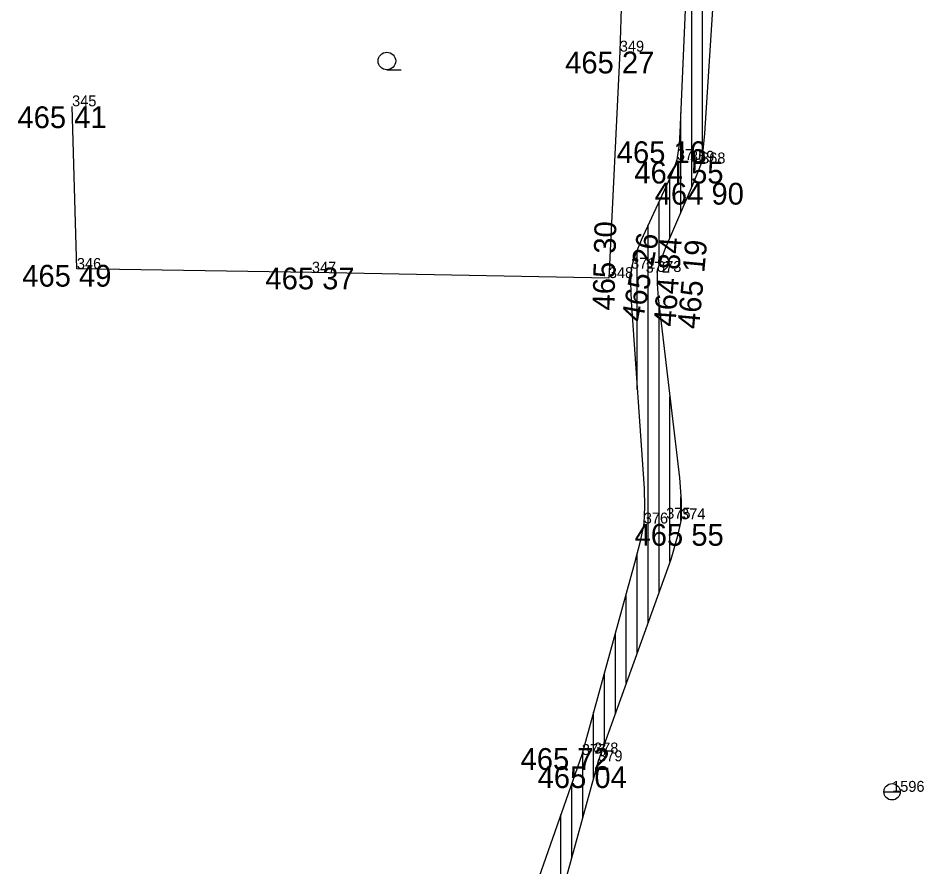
# Model space of a CAD drawing. Extents: x -559180 to -551373, y -1076947 to -1072071.
# Drawn here: x -553722.05 to -553680.51, y -1075619.31 to -1075580.37 of the extents above; entities that cross this region are included whole.
import ezdxf

# ---------------------------------------------------------------- set-up
doc = ezdxf.new("R2010")
doc.units = 0
for name, color, linetype in [('12_PLOTY', 7, 'Continuous'), ('1_VODA_ZN', 7, 'Continuous'), ('28_VODA', 7, 'Continuous'), ('32', 7, 'Continuous'), ('3_BODY', 7, 'Continuous'), ('45_ZN_KULTURY', 7, 'Continuous'), ('6_VYSKY', 7, 'Continuous')]:
    doc.layers.add(name, color=color, linetype=linetype)

# ---------------------------------------------------------------- blocks, each defined once
blk = doc.blocks.new('ZAHRAD')
at = {"layer": '45_ZN_KULTURY'}
blk.add_line((0, 0), (0.65, 0.003), dxfattribs=at)
blk.add_circle((0, 0.403), 0.403, dxfattribs=at)
blk = doc.blocks.new('ST')
at = {"layer": '1_VODA_ZN'}
blk.add_line((-0.375, 0), (0.375, 0), dxfattribs=at)
blk.add_circle((0, 0), 0.375, dxfattribs=at)
blk = doc.blocks.new('POINT_DISPLAY')
blk.add_line((0, 0), (0, 0))

msp = doc.modelspace()

# ---------------------------------------------------------------- linework, layer by layer
at = {"layer": '12_PLOTY'}
for p, q in [((-553694.01, -1075568.77), (-553694.46, -1075581.91)), ((-553694.46, -1075581.91), (-553694.96, -1075592.3)), ((-553719.36, -1075591.88), (-553719.58, -1075584.42)), ((-553708.58, -1075592.05), (-553719.36, -1075591.88)), ((-553694.96, -1075592.3), (-553708.58, -1075592.05))]:
    msp.add_line(p, q, dxfattribs=at)
at = {"layer": '28_VODA'}
for points in [[(-553691.04, -1075572.56), (-553691.14, -1075573.307), (-553691.181, -1075573.724), (-553691.211, -1075574.331), (-553691.699, -1075585.616), (-553691.741, -1075586.153), (-553691.84, -1075586.88)], [(-553689.67, -1075573.38), (-553689.78, -1075574.032), (-553689.863, -1075574.738), (-553690.568, -1075585.667), (-553690.629, -1075586.3), (-553690.73, -1075587.04)], [(-553691.84, -1075586.88), (-553692.002, -1075587.317), (-553692.246, -1075587.881), (-553693.484, -1075590.567), (-553693.734, -1075591.2), (-553693.842, -1075591.531), (-553693.94, -1075591.87)], [(-553690.73, -1075587.04), (-553690.889, -1075587.476), (-553691.14, -1075588.071), (-553692.378, -1075590.949), (-553692.565, -1075591.429), (-553692.667, -1075591.722), (-553692.75, -1075592.02)], [(-553693.94, -1075591.87), (-553693.963, -1075592.498), (-553693.942, -1075593.353), (-553693.345, -1075601.953), (-553693.325, -1075602.798), (-553693.36, -1075603.56)], [(-553692.75, -1075592.02), (-553692.749, -1075592.561), (-553692.696, -1075593.213), (-553691.718, -1075601.469), (-553691.648, -1075602.518), (-553691.65, -1075603.37)], [(-553691.65, -1075603.37), (-553691.826, -1075604.184), (-553692.124, -1075605.209), (-553695.45, -1075614.47)], [(-553693.36, -1075603.56), (-553693.529, -1075604.388), (-553693.777, -1075605.387), (-553696.2, -1075614.18)], [(-553696.2, -1075614.18), (-553699.823, -1075624.513), (-553700.133, -1075625.46), (-553700.39, -1075626.36)], [(-553695.45, -1075614.47), (-553698.329, -1075624.926), (-553698.7, -1075626.39)]]:
    msp.add_lwpolyline(points, dxfattribs=at)
at = {"layer": '32'}
for p, q in [((-553690.66, -1075586.527), (-553690.66, -1075571.776)), ((-553691.16, -1075588.117), (-553691.16, -1075573.51)), ((-553691.66, -1075589.28), (-553691.66, -1075584.714)), ((-553692.16, -1075590.442), (-553692.16, -1075587.682)), ((-553692.66, -1075591.702), (-553692.66, -1075588.779)), ((-553693.16, -1075608.094), (-553693.16, -1075589.864)), ((-553693.66, -1075597.415), (-553693.66, -1075591.013)), ((-553692.66, -1075606.701), (-553692.66, -1075593.517)), ((-553692.16, -1075605.309), (-553692.16, -1075597.738)), ((-553691.66, -1075603.416), (-553691.66, -1075602.338)), ((-553693.66, -1075609.486), (-553693.66, -1075604.916)), ((-553694.16, -1075610.878), (-553694.16, -1075606.777)), ((-553694.66, -1075612.27), (-553694.66, -1075608.591)), ((-553695.16, -1075613.663), (-553695.16, -1075610.406)), ((-553695.66, -1075615.233), (-553695.66, -1075612.22)), ((-553696.16, -1075617.049), (-553696.16, -1075614.035)), ((-553696.66, -1075618.865), (-553696.66, -1075615.492)), ((-553697.16, -1075620.68), (-553697.16, -1075616.918))]:
    msp.add_line(p, q, dxfattribs=at)

# ---------------------------------------------------------------- block references
at = {"layer": '1_VODA_ZN'}
for name, p in [('POINT_DISPLAY', (-553694.46, -1075581.91)), ('POINT_DISPLAY', (-553719.58, -1075584.42)), ('POINT_DISPLAY', (-553691.84, -1075586.88)), ('POINT_DISPLAY', (-553691.24, -1075586.96)), ('POINT_DISPLAY', (-553690.73, -1075587.04)), ('POINT_DISPLAY', (-553719.36, -1075591.88)), ('POINT_DISPLAY', (-553708.58, -1075592.05)), ('POINT_DISPLAY', (-553693.94, -1075591.87)), ('POINT_DISPLAY', (-553693.27, -1075592.05)), ('POINT_DISPLAY', (-553692.75, -1075592.02)), ('POINT_DISPLAY', (-553694.96, -1075592.3)), ('POINT_DISPLAY', (-553692.33, -1075603.34)), ('POINT_DISPLAY', (-553691.65, -1075603.37)), ('POINT_DISPLAY', (-553693.36, -1075603.56)), ('POINT_DISPLAY', (-553696.2, -1075614.18)), ('POINT_DISPLAY', (-553695.64, -1075614.11)), ('POINT_DISPLAY', (-553695.45, -1075614.47)), ('ST', (-553681.97, -1075615.87)), ('POINT_DISPLAY', (-553681.97, -1075615.87))]:
    msp.add_blockref(name, p, dxfattribs=at)
at = {"layer": '45_ZN_KULTURY'}
msp.add_blockref('ZAHRAD', (-553705.141, -1075582.743), dxfattribs=at)

# ---------------------------------------------------------------- texts
at = {"layer": '3_BODY'}
for s, p in [('349', (-553694.46, -1075581.91)), ('345', (-553719.58, -1075584.42)), ('370', (-553691.84, -1075586.88)), ('369', (-553691.24, -1075586.96)), ('368', (-553690.73, -1075587.04)), ('346', (-553719.36, -1075591.88)), ('371', (-553693.94, -1075591.87)), ('347', (-553708.58, -1075592.05)), ('348', (-553694.96, -1075592.3)), ('372', (-553693.27, -1075592.05)), ('373', (-553692.75, -1075592.02)), ('375', (-553692.33, -1075603.34)), ('374', (-553691.65, -1075603.37)), ('376', (-553693.36, -1075603.56)), ('377', (-553696.2, -1075614.18)), ('378', (-553695.64, -1075614.11)), ('379', (-553695.45, -1075614.47)), ('1596', (-553681.97, -1075615.87))]:
    msp.add_text(s, height=0.5, dxfattribs=at).set_placement(p)
at = {"layer": '6_VYSKY'}
for s, p in [('465 27', (-553696.965, -1075582.91)), ('465 41', (-553722.085, -1075585.42)), ('465 16', (-553694.597, -1075587.025)), ('464 55', (-553693.792, -1075587.96)), ('464 90', (-553692.857, -1075588.929)), ('465 49', (-553721.865, -1075592.693)), ('465 37', (-553710.711, -1075592.816)), ('465 55', (-553693.781, -1075604.581)), ('465 72', (-553699.009, -1075614.864)), ('465 04', (-553698.227, -1075615.696))]:
    msp.add_text(s, height=1, dxfattribs=at).set_placement(p)
for s, rotation, p in [('465 30', 88.6398, (-553694.711, -1075593.794)), ('465 26', 79.4698, (-553693.409, -1075594.349)), ('464 84', 85.8237, (-553691.91, -1075594.546)), ('465 19', 84.6785, (-553690.827, -1075594.665))]:
    msp.add_text(s, height=1, rotation=rotation, dxfattribs=at).set_placement(p)

doc.saveas('drawing.dxf')
